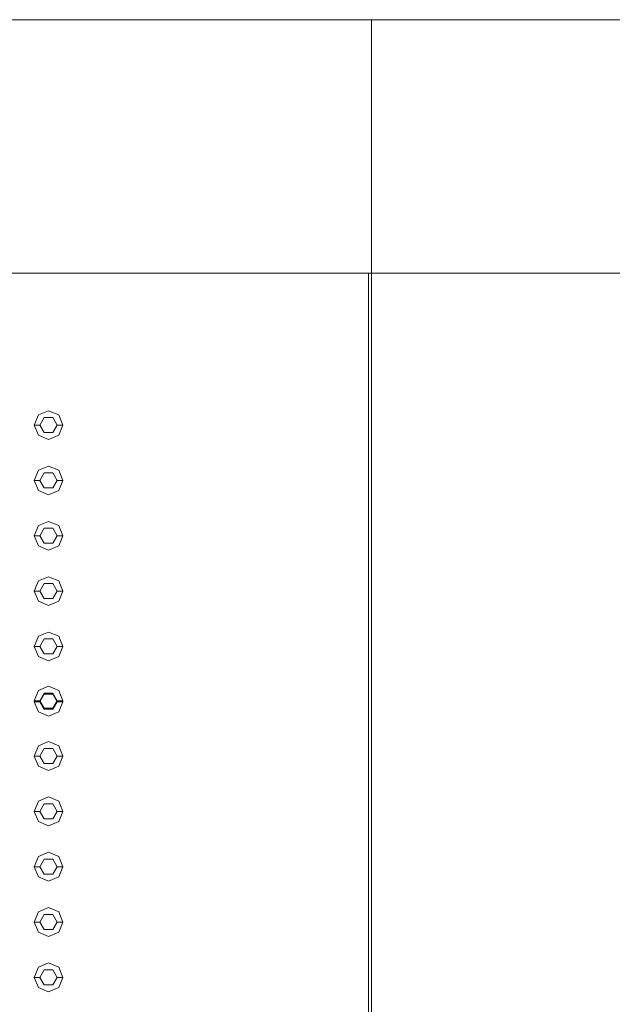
# Model space of a CAD drawing. Header units: millimetres. Extents: x 321 to 585, y -277 to 9.
# Tile 912 of 1056: x 350.74 to 351.77, y -12.67 to -10.97. Entities that reach past the tile are written whole.
import ezdxf

# ---------------------------------------------------------------- set-up
doc = ezdxf.new("R2010")
doc.units = ezdxf.units.MM
doc.header["$MEASUREMENT"] = 0
for name, color, linetype, lineweight in [('IFC-Elemento construtivo genérico-Contorno', 253, 'Continuous', 5), ('IFC-Escada-Contorno', 32, 'Continuous', 5), ('IFC-Laje-Contorno', 134, 'Continuous', 5), ('IFC-Lance de escada-Contorno', 32, 'Continuous', 5)]:
    doc.layers.add(name, color=color, linetype=linetype, lineweight=lineweight)

msp = doc.modelspace()

# ---------------------------------------------------------------- linework, layer by layer
at = {"layer": 'IFC-Elemento construtivo genérico-Contorno', "lineweight": 5}
for p, q in [((350.7765, -11.6517), (350.7942, -11.6444)), ((350.7765, -11.6517), (350.7942, -11.6444)), ((350.7942, -11.6444), (350.8119, -11.6517)), ((350.7942, -11.6444), (350.8119, -11.6517)), ((350.7692, -11.6694), (350.7765, -11.6517)), ((350.7692, -11.6694), (350.7765, -11.6517)), ((350.7792, -11.6694), (350.7867, -11.6564)), ((350.7792, -11.6694), (350.7867, -11.6564)), ((350.7867, -11.6564), (350.8017, -11.6564)), ((350.7867, -11.6564), (350.8017, -11.6564)), ((350.8017, -11.6564), (350.8092, -11.6694)), ((350.8017, -11.6564), (350.8092, -11.6694)), ((350.8119, -11.6517), (350.8192, -11.6694)), ((350.8119, -11.6517), (350.8192, -11.6694)), ((350.7692, -11.6694), (350.7792, -11.6694)), ((350.7692, -11.6694), (350.7765, -11.687)), ((350.7692, -11.6694), (350.7792, -11.6694)), ((350.7692, -11.6694), (350.7765, -11.687)), ((350.7792, -11.6694), (350.7867, -11.6823)), ((350.7792, -11.6694), (350.7867, -11.6823)), ((350.7867, -11.6823), (350.8017, -11.6823)), ((350.7867, -11.6823), (350.8017, -11.6823)), ((350.8017, -11.6823), (350.8092, -11.6694)), ((350.8017, -11.6823), (350.8092, -11.6694)), ((350.8092, -11.6694), (350.8192, -11.6694)), ((350.8092, -11.6694), (350.8192, -11.6694)), ((350.8119, -11.687), (350.8192, -11.6694)), ((350.8119, -11.687), (350.8192, -11.6694)), ((350.7765, -11.687), (350.7942, -11.6944)), ((350.7765, -11.687), (350.7942, -11.6944)), ((350.7942, -11.6944), (350.8119, -11.687)), ((350.7942, -11.6944), (350.8119, -11.687)), ((350.7692, -11.7654), (350.7765, -11.7477)), ((350.7692, -11.7654), (350.7765, -11.7477)), ((350.7765, -11.7477), (350.7942, -11.7404)), ((350.7765, -11.7477), (350.7942, -11.7404)), ((350.7942, -11.7404), (350.8119, -11.7477)), ((350.7942, -11.7404), (350.8119, -11.7477)), ((350.8119, -11.7477), (350.8192, -11.7654)), ((350.8119, -11.7477), (350.8192, -11.7654)), ((350.7692, -11.7654), (350.7792, -11.7654)), ((350.7692, -11.7654), (350.7765, -11.783)), ((350.7692, -11.7654), (350.7792, -11.7654)), ((350.7692, -11.7654), (350.7765, -11.783)), ((350.7792, -11.7654), (350.7867, -11.7524)), ((350.7792, -11.7654), (350.7867, -11.7524)), ((350.7792, -11.7654), (350.7867, -11.7783)), ((350.7792, -11.7654), (350.7867, -11.7783)), ((350.7867, -11.7524), (350.8017, -11.7524)), ((350.7867, -11.7524), (350.8017, -11.7524)), ((350.8017, -11.7524), (350.8092, -11.7654)), ((350.8017, -11.7524), (350.8092, -11.7654)), ((350.8017, -11.7783), (350.8092, -11.7654)), ((350.8017, -11.7783), (350.8092, -11.7654)), ((350.8092, -11.7654), (350.8192, -11.7654)), ((350.8092, -11.7654), (350.8192, -11.7654)), ((350.8119, -11.783), (350.8192, -11.7654)), ((350.8119, -11.783), (350.8192, -11.7654)), ((350.7765, -11.783), (350.7942, -11.7904)), ((350.7765, -11.783), (350.7942, -11.7904)), ((350.7867, -11.7783), (350.8017, -11.7783)), ((350.7867, -11.7783), (350.8017, -11.7783)), ((350.7942, -11.7904), (350.8119, -11.783)), ((350.7942, -11.7904), (350.8119, -11.783)), ((350.7765, -11.8437), (350.7942, -11.8364)), ((350.7765, -11.8437), (350.7942, -11.8364)), ((350.7942, -11.8364), (350.8119, -11.8437)), ((350.7942, -11.8364), (350.8119, -11.8437)), ((350.7692, -11.8614), (350.7765, -11.8437)), ((350.7692, -11.8614), (350.7765, -11.8437)), ((350.7792, -11.8614), (350.7867, -11.8484)), ((350.7792, -11.8614), (350.7867, -11.8484)), ((350.7867, -11.8484), (350.8017, -11.8484)), ((350.7867, -11.8484), (350.8017, -11.8484)), ((350.8017, -11.8484), (350.8092, -11.8614)), ((350.8017, -11.8484), (350.8092, -11.8614)), ((350.8119, -11.8437), (350.8192, -11.8614)), ((350.8119, -11.8437), (350.8192, -11.8614)), ((350.7692, -11.8614), (350.7792, -11.8614)), ((350.7692, -11.8614), (350.7765, -11.879)), ((350.7692, -11.8614), (350.7792, -11.8614)), ((350.7692, -11.8614), (350.7765, -11.879)), ((350.7792, -11.8614), (350.7867, -11.8743)), ((350.7792, -11.8614), (350.7867, -11.8743)), ((350.8017, -11.8743), (350.8092, -11.8614)), ((350.8017, -11.8743), (350.8092, -11.8614)), ((350.8092, -11.8614), (350.8192, -11.8614)), ((350.8092, -11.8614), (350.8192, -11.8614)), ((350.8119, -11.879), (350.8192, -11.8614)), ((350.8119, -11.879), (350.8192, -11.8614)), ((350.7765, -11.879), (350.7942, -11.8864)), ((350.7765, -11.879), (350.7942, -11.8864)), ((350.7867, -11.8743), (350.8017, -11.8743)), ((350.7867, -11.8743), (350.8017, -11.8743)), ((350.7942, -11.8864), (350.8119, -11.879)), ((350.7942, -11.8864), (350.8119, -11.879)), ((350.7765, -11.9397), (350.7942, -11.9324)), ((350.7765, -11.9397), (350.7942, -11.9324)), ((350.7942, -11.9324), (350.8119, -11.9397)), ((350.7942, -11.9324), (350.8119, -11.9397)), ((350.7692, -11.9574), (350.7765, -11.9397)), ((350.7692, -11.9574), (350.7765, -11.9397)), ((350.7792, -11.9574), (350.7867, -11.9444)), ((350.7792, -11.9574), (350.7867, -11.9444)), ((350.7867, -11.9444), (350.8017, -11.9444)), ((350.7867, -11.9444), (350.8017, -11.9444)), ((350.8017, -11.9444), (350.8092, -11.9574)), ((350.8017, -11.9444), (350.8092, -11.9574)), ((350.8119, -11.9397), (350.8192, -11.9574)), ((350.8119, -11.9397), (350.8192, -11.9574)), ((350.7692, -11.9574), (350.7792, -11.9574)), ((350.7692, -11.9574), (350.7765, -11.975)), ((350.7692, -11.9574), (350.7792, -11.9574)), ((350.7692, -11.9574), (350.7765, -11.975)), ((350.7792, -11.9574), (350.7867, -11.9703)), ((350.7792, -11.9574), (350.7867, -11.9703)), ((350.7867, -11.9703), (350.8017, -11.9703)), ((350.7867, -11.9703), (350.8017, -11.9703)), ((350.8017, -11.9703), (350.8092, -11.9574)), ((350.8017, -11.9703), (350.8092, -11.9574)), ((350.8092, -11.9574), (350.8192, -11.9574)), ((350.8092, -11.9574), (350.8192, -11.9574)), ((350.8119, -11.975), (350.8192, -11.9574)), ((350.8119, -11.975), (350.8192, -11.9574)), ((350.7765, -11.975), (350.7942, -11.9824)), ((350.7765, -11.975), (350.7942, -11.9824)), ((350.7942, -11.9824), (350.8119, -11.975)), ((350.7942, -11.9824), (350.8119, -11.975)), ((350.7692, -12.0534), (350.7765, -12.0357)), ((350.7692, -12.0534), (350.7765, -12.0357)), ((350.7765, -12.0357), (350.7942, -12.0284)), ((350.7765, -12.0357), (350.7942, -12.0284)), ((350.7792, -12.0534), (350.7867, -12.0404)), ((350.7792, -12.0534), (350.7867, -12.0404)), ((350.7867, -12.0404), (350.8017, -12.0404)), ((350.7867, -12.0404), (350.8017, -12.0404)), ((350.7942, -12.0284), (350.8119, -12.0357)), ((350.7942, -12.0284), (350.8119, -12.0357)), ((350.8017, -12.0404), (350.8092, -12.0534)), ((350.8017, -12.0404), (350.8092, -12.0534)), ((350.8119, -12.0357), (350.8192, -12.0534)), ((350.8119, -12.0357), (350.8192, -12.0534)), ((350.7692, -12.0534), (350.7792, -12.0534)), ((350.7692, -12.0534), (350.7765, -12.071)), ((350.7692, -12.0534), (350.7792, -12.0534)), ((350.7692, -12.0534), (350.7765, -12.071)), ((350.7792, -12.0534), (350.7867, -12.0663)), ((350.7792, -12.0534), (350.7867, -12.0663)), ((350.8017, -12.0663), (350.8092, -12.0534)), ((350.8017, -12.0663), (350.8092, -12.0534)), ((350.8092, -12.0534), (350.8192, -12.0534)), ((350.8092, -12.0534), (350.8192, -12.0534)), ((350.8119, -12.071), (350.8192, -12.0534)), ((350.8119, -12.071), (350.8192, -12.0534)), ((350.7765, -12.071), (350.7942, -12.0784)), ((350.7765, -12.071), (350.7942, -12.0784)), ((350.7867, -12.0663), (350.8017, -12.0663)), ((350.7867, -12.0663), (350.8017, -12.0663)), ((350.7942, -12.0784), (350.8119, -12.071)), ((350.7942, -12.0784), (350.8119, -12.071)), ((350.7765, -12.1298), (350.7942, -12.1225)), ((350.7765, -12.1298), (350.7942, -12.1225)), ((350.7942, -12.1225), (350.8119, -12.1298)), ((350.7942, -12.1225), (350.8119, -12.1298)), ((350.7692, -12.1475), (350.7765, -12.1298)), ((350.7692, -12.1475), (350.7765, -12.1298)), ((350.7792, -12.1475), (350.7867, -12.1345)), ((350.7792, -12.1475), (350.7867, -12.1345)), ((350.7792, -12.1494), (350.7867, -12.1364)), ((350.7792, -12.1494), (350.7867, -12.1364)), ((350.7867, -12.1345), (350.8017, -12.1345)), ((350.7867, -12.1345), (350.8017, -12.1345)), ((350.7867, -12.1364), (350.8017, -12.1364)), ((350.7867, -12.1364), (350.8017, -12.1364)), ((350.8017, -12.1345), (350.8092, -12.1475)), ((350.8017, -12.1345), (350.8092, -12.1475)), ((350.8017, -12.1364), (350.8092, -12.1494)), ((350.8017, -12.1364), (350.8092, -12.1494)), ((350.8119, -12.1298), (350.8192, -12.1475)), ((350.8119, -12.1298), (350.8192, -12.1475)), ((350.7692, -12.1475), (350.7792, -12.1475)), ((350.7692, -12.1475), (350.7696, -12.1484)), ((350.7692, -12.1475), (350.7792, -12.1475)), ((350.7692, -12.1475), (350.7696, -12.1484)), ((350.7692, -12.1494), (350.7696, -12.1484)), ((350.7692, -12.1494), (350.7696, -12.1484)), ((350.7692, -12.1494), (350.7792, -12.1494)), ((350.7692, -12.1494), (350.7765, -12.167)), ((350.7692, -12.1494), (350.7792, -12.1494)), ((350.7692, -12.1494), (350.7765, -12.167)), ((350.7792, -12.1475), (350.7867, -12.1605)), ((350.7792, -12.1475), (350.7867, -12.1605)), ((350.7792, -12.1494), (350.7867, -12.1623)), ((350.7792, -12.1494), (350.7867, -12.1623)), ((350.7867, -12.1605), (350.8017, -12.1605)), ((350.7867, -12.1605), (350.8017, -12.1605)), ((350.8017, -12.1605), (350.8092, -12.1475)), ((350.8017, -12.1605), (350.8092, -12.1475)), ((350.8017, -12.1623), (350.8092, -12.1494)), ((350.8017, -12.1623), (350.8092, -12.1494)), ((350.8092, -12.1475), (350.8192, -12.1475)), ((350.8092, -12.1475), (350.8192, -12.1475)), ((350.8092, -12.1494), (350.8192, -12.1494)), ((350.8092, -12.1494), (350.8192, -12.1494)), ((350.8119, -12.167), (350.8192, -12.1494)), ((350.8119, -12.167), (350.8192, -12.1494)), ((350.8188, -12.1484), (350.8192, -12.1475)), ((350.8188, -12.1484), (350.8192, -12.1475)), ((350.8188, -12.1484), (350.8192, -12.1494)), ((350.8188, -12.1484), (350.8192, -12.1494)), ((350.7765, -12.167), (350.7942, -12.1744)), ((350.7765, -12.167), (350.7942, -12.1744)), ((350.7867, -12.1623), (350.8017, -12.1623)), ((350.7867, -12.1623), (350.8017, -12.1623)), ((350.7942, -12.1744), (350.8119, -12.167)), ((350.7942, -12.1744), (350.8119, -12.167)), ((350.7692, -12.2435), (350.7765, -12.2258)), ((350.7692, -12.2435), (350.7765, -12.2258)), ((350.7765, -12.2258), (350.7942, -12.2185)), ((350.7765, -12.2258), (350.7942, -12.2185)), ((350.7942, -12.2185), (350.8119, -12.2258)), ((350.7942, -12.2185), (350.8119, -12.2258)), ((350.8119, -12.2258), (350.8192, -12.2435)), ((350.8119, -12.2258), (350.8192, -12.2435)), ((350.7692, -12.2435), (350.7792, -12.2435)), ((350.7692, -12.2435), (350.7765, -12.2612)), ((350.7692, -12.2435), (350.7792, -12.2435)), ((350.7692, -12.2435), (350.7765, -12.2612)), ((350.7792, -12.2435), (350.7867, -12.2305)), ((350.7792, -12.2435), (350.7867, -12.2305)), ((350.7792, -12.2435), (350.7867, -12.2565)), ((350.7792, -12.2435), (350.7867, -12.2565)), ((350.7867, -12.2305), (350.8017, -12.2305)), ((350.7867, -12.2305), (350.8017, -12.2305)), ((350.8017, -12.2305), (350.8092, -12.2435)), ((350.8017, -12.2305), (350.8092, -12.2435)), ((350.8017, -12.2565), (350.8092, -12.2435)), ((350.8017, -12.2565), (350.8092, -12.2435)), ((350.8092, -12.2435), (350.8192, -12.2435)), ((350.8092, -12.2435), (350.8192, -12.2435)), ((350.8119, -12.2612), (350.8192, -12.2435)), ((350.8119, -12.2612), (350.8192, -12.2435)), ((350.7765, -12.2612), (350.7942, -12.2685)), ((350.7765, -12.2612), (350.7942, -12.2685)), ((350.7867, -12.2565), (350.8017, -12.2565)), ((350.7867, -12.2565), (350.8017, -12.2565)), ((350.7942, -12.2685), (350.8119, -12.2612)), ((350.7942, -12.2685), (350.8119, -12.2612)), ((350.7765, -12.3218), (350.7942, -12.3145)), ((350.7765, -12.3218), (350.7942, -12.3145)), ((350.7942, -12.3145), (350.8119, -12.3218)), ((350.7942, -12.3145), (350.8119, -12.3218)), ((350.7692, -12.3395), (350.7765, -12.3218)), ((350.7692, -12.3395), (350.7765, -12.3218)), ((350.7792, -12.3395), (350.7867, -12.3265)), ((350.7792, -12.3395), (350.7867, -12.3265)), ((350.7867, -12.3265), (350.8017, -12.3265)), ((350.7867, -12.3265), (350.8017, -12.3265)), ((350.8017, -12.3265), (350.8092, -12.3395)), ((350.8017, -12.3265), (350.8092, -12.3395)), ((350.8119, -12.3218), (350.8192, -12.3395)), ((350.8119, -12.3218), (350.8192, -12.3395)), ((350.7692, -12.3395), (350.7792, -12.3395)), ((350.7692, -12.3395), (350.7765, -12.3572)), ((350.7692, -12.3395), (350.7792, -12.3395)), ((350.7692, -12.3395), (350.7765, -12.3572)), ((350.7792, -12.3395), (350.7867, -12.3525)), ((350.7792, -12.3395), (350.7867, -12.3525)), ((350.8017, -12.3525), (350.8092, -12.3395)), ((350.8017, -12.3525), (350.8092, -12.3395)), ((350.8092, -12.3395), (350.8192, -12.3395)), ((350.8092, -12.3395), (350.8192, -12.3395)), ((350.8119, -12.3572), (350.8192, -12.3395)), ((350.8119, -12.3572), (350.8192, -12.3395)), ((350.7765, -12.3572), (350.7942, -12.3645)), ((350.7765, -12.3572), (350.7942, -12.3645)), ((350.7867, -12.3525), (350.8017, -12.3525)), ((350.7867, -12.3525), (350.8017, -12.3525)), ((350.7942, -12.3645), (350.8119, -12.3572)), ((350.7942, -12.3645), (350.8119, -12.3572)), ((350.7765, -12.4178), (350.7942, -12.4105)), ((350.7765, -12.4178), (350.7942, -12.4105)), ((350.7942, -12.4105), (350.8119, -12.4178)), ((350.7942, -12.4105), (350.8119, -12.4178)), ((350.7692, -12.4355), (350.7765, -12.4178)), ((350.7692, -12.4355), (350.7765, -12.4178)), ((350.7792, -12.4355), (350.7867, -12.4225)), ((350.7792, -12.4355), (350.7867, -12.4225)), ((350.7867, -12.4225), (350.8017, -12.4225)), ((350.7867, -12.4225), (350.8017, -12.4225)), ((350.8017, -12.4225), (350.8092, -12.4355)), ((350.8017, -12.4225), (350.8092, -12.4355)), ((350.8119, -12.4178), (350.8192, -12.4355)), ((350.8119, -12.4178), (350.8192, -12.4355)), ((350.7692, -12.4355), (350.7792, -12.4355)), ((350.7692, -12.4355), (350.7765, -12.4532)), ((350.7692, -12.4355), (350.7792, -12.4355)), ((350.7692, -12.4355), (350.7765, -12.4532)), ((350.7792, -12.4355), (350.7867, -12.4485)), ((350.7792, -12.4355), (350.7867, -12.4485)), ((350.7867, -12.4485), (350.8017, -12.4485)), ((350.7867, -12.4485), (350.8017, -12.4485)), ((350.8017, -12.4485), (350.8092, -12.4355)), ((350.8017, -12.4485), (350.8092, -12.4355)), ((350.8092, -12.4355), (350.8192, -12.4355)), ((350.8092, -12.4355), (350.8192, -12.4355)), ((350.8119, -12.4532), (350.8192, -12.4355)), ((350.8119, -12.4532), (350.8192, -12.4355)), ((350.7765, -12.4532), (350.7942, -12.4605)), ((350.7765, -12.4532), (350.7942, -12.4605)), ((350.7942, -12.4605), (350.8119, -12.4532)), ((350.7942, -12.4605), (350.8119, -12.4532)), ((350.7692, -12.5315), (350.7765, -12.5138)), ((350.7692, -12.5315), (350.7765, -12.5138)), ((350.7765, -12.5138), (350.7942, -12.5065)), ((350.7765, -12.5138), (350.7942, -12.5065)), ((350.7792, -12.5315), (350.7867, -12.5185)), ((350.7792, -12.5315), (350.7867, -12.5185)), ((350.7867, -12.5185), (350.8017, -12.5185)), ((350.7867, -12.5185), (350.8017, -12.5185)), ((350.7942, -12.5065), (350.8119, -12.5138)), ((350.7942, -12.5065), (350.8119, -12.5138)), ((350.8017, -12.5185), (350.8092, -12.5315)), ((350.8017, -12.5185), (350.8092, -12.5315)), ((350.8119, -12.5138), (350.8192, -12.5315)), ((350.8119, -12.5138), (350.8192, -12.5315)), ((350.7692, -12.5315), (350.7792, -12.5315)), ((350.7692, -12.5315), (350.7765, -12.5492)), ((350.7692, -12.5315), (350.7792, -12.5315)), ((350.7692, -12.5315), (350.7765, -12.5492)), ((350.7792, -12.5315), (350.7867, -12.5445)), ((350.7792, -12.5315), (350.7867, -12.5445)), ((350.8017, -12.5445), (350.8092, -12.5315)), ((350.8017, -12.5445), (350.8092, -12.5315)), ((350.8092, -12.5315), (350.8192, -12.5315)), ((350.8092, -12.5315), (350.8192, -12.5315)), ((350.8119, -12.5492), (350.8192, -12.5315)), ((350.8119, -12.5492), (350.8192, -12.5315)), ((350.7765, -12.5492), (350.7942, -12.5565)), ((350.7765, -12.5492), (350.7942, -12.5565)), ((350.7867, -12.5445), (350.8017, -12.5445)), ((350.7867, -12.5445), (350.8017, -12.5445)), ((350.7942, -12.5565), (350.8119, -12.5492)), ((350.7942, -12.5565), (350.8119, -12.5492)), ((350.7765, -12.6098), (350.7942, -12.6025)), ((350.7765, -12.6098), (350.7942, -12.6025)), ((350.7942, -12.6025), (350.8119, -12.6098)), ((350.7942, -12.6025), (350.8119, -12.6098)), ((350.7692, -12.6275), (350.7765, -12.6098)), ((350.7692, -12.6275), (350.7765, -12.6098)), ((350.7792, -12.6275), (350.7867, -12.6145)), ((350.7792, -12.6275), (350.7867, -12.6145)), ((350.7867, -12.6145), (350.8017, -12.6145)), ((350.7867, -12.6145), (350.8017, -12.6145)), ((350.8017, -12.6145), (350.8092, -12.6275)), ((350.8017, -12.6145), (350.8092, -12.6275)), ((350.8119, -12.6098), (350.8192, -12.6275)), ((350.8119, -12.6098), (350.8192, -12.6275)), ((350.7692, -12.6275), (350.7792, -12.6275)), ((350.7692, -12.6275), (350.7765, -12.6452)), ((350.7692, -12.6275), (350.7792, -12.6275)), ((350.7692, -12.6275), (350.7765, -12.6452)), ((350.7792, -12.6275), (350.7867, -12.6405)), ((350.7792, -12.6275), (350.7867, -12.6405)), ((350.8017, -12.6405), (350.8092, -12.6275)), ((350.8017, -12.6405), (350.8092, -12.6275)), ((350.8092, -12.6275), (350.8192, -12.6275)), ((350.8092, -12.6275), (350.8192, -12.6275)), ((350.8119, -12.6452), (350.8192, -12.6275)), ((350.8119, -12.6452), (350.8192, -12.6275)), ((350.7765, -12.6452), (350.7942, -12.6525)), ((350.7765, -12.6452), (350.7942, -12.6525)), ((350.7867, -12.6405), (350.8017, -12.6405)), ((350.7867, -12.6405), (350.8017, -12.6405)), ((350.7942, -12.6525), (350.8119, -12.6452)), ((350.7942, -12.6525), (350.8119, -12.6452))]:
    msp.add_line(p, q, dxfattribs=at)
at = {"layer": 'IFC-Escada-Contorno', "color": 7, "lineweight": 5}
msp.add_line((351.3542, -14.148), (351.3542, -11.4061), dxfattribs=at)
at = {"layer": 'IFC-Laje-Contorno', "color": 7, "lineweight": 5}
for p, q in [((347.2297, -10.9661), (354.0797, -10.9661)), ((346.6297, -11.4061), (354.0797, -11.4061)), ((351.3491, -14.148), (351.3491, -11.4061)), ((351.3491, -14.148), (351.3491, -11.4061)), ((351.3491, -11.4061), (351.3542, -11.4061))]:
    msp.add_line(p, q, dxfattribs=at)
at = {"layer": 'IFC-Lance de escada-Contorno', "color": 7, "lineweight": 5}
msp.add_line((351.3542, -14.148), (351.3542, -10.9661), dxfattribs=at)

doc.saveas('drawing.dxf')
